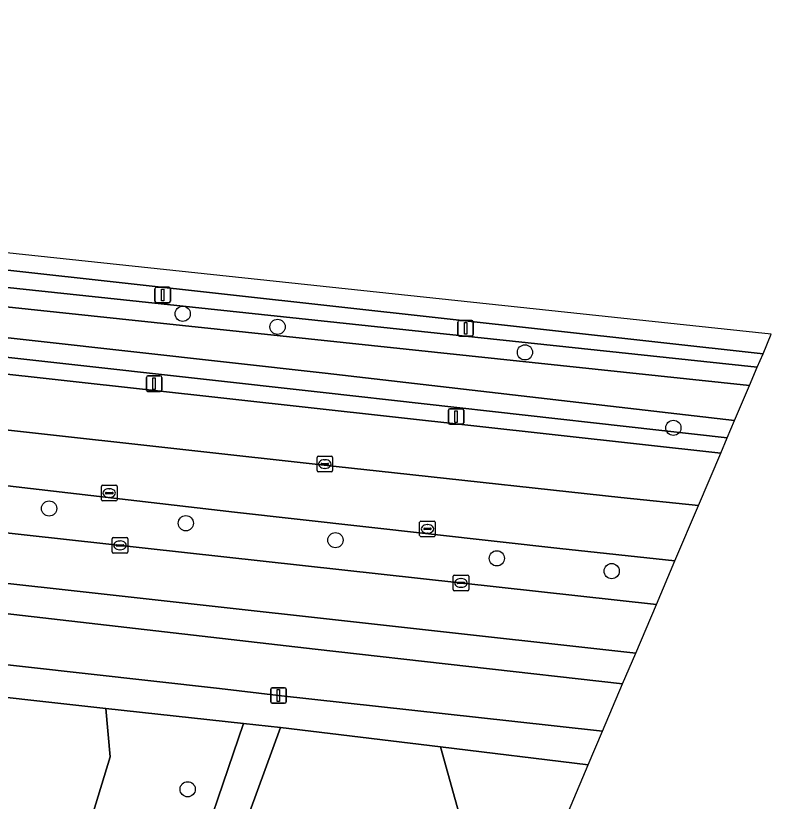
# Model space of a CAD drawing. Extents: x 161848 to 162726, y 385382 to 386521.
# Drawn here: x 162347.3 to 162395.8, y 386443.6 to 386494.1 of the extents above; entities that cross this region are included whole.
import ezdxf

# ---------------------------------------------------------------- set-up
doc = ezdxf.new("R2010")
doc.units = 0
for name, color, linetype in [('IMGEO_Berm_groen', 7, 'Continuous'), ('IMGEO_Boom', 7, 'Continuous'), ('IMGEO_Fietspad_gesloten', 7, 'Continuous'), ('IMGEO_Groenvoorziening', 7, 'Continuous'), ('IMGEO_Kolk', 7, 'Continuous'), ('IMGEO_Lichtmast', 7, 'Continuous'), ('IMGEO_Oever', 7, 'Continuous'), ('IMGEO_OVBaan_gesloten', 7, 'Continuous'), ('IMGEO_Rijbaan_lokaal_open', 7, 'Continuous'), ('IMGEO_Rijbaan_regionaal_gesloten', 7, 'Continuous'), ('IMGEO_Rioolput', 7, 'Continuous'), ('IMGEO_Voetpad_halfverhard', 7, 'Continuous'), ('IMGEO_Voetpad_open', 7, 'Continuous'), ('IMGEO_Waterloop', 7, 'Continuous')]:
    doc.layers.add(name, color=color, linetype=linetype)

msp = doc.modelspace()

# ---------------------------------------------------------------- linework, layer by layer
at = {"layer": 'IMGEO_Berm_groen'}
for points in [[(162317.653, 386479.783), (162336.091, 386477.749), (162394.948, 386471.487), (162395.318, 386472.359), (162395.318, 386472.359), (162312.775, 386481.499), (162310.327, 386481.671)], [(162392.606, 386465.976), (162393.017, 386466.943), (162367.058, 386469.859), (162317.261, 386475.406)], [(162313.453, 386474.721), (162392.606, 386465.976), (162392.606, 386465.976)], [(162388.471, 386456.244), (162389.661, 386459.044), (162382.268, 386459.85), (162361.369, 386462.185), (162321.126, 386466.843), (162316.76, 386467.324)], [(162317.291, 386464.292), (162317.5, 386464.168), (162317.715, 386464.048), (162388.471, 386456.244)], [(162386.302, 386451.14), (162387.143, 386453.119), (162325.766, 386459.926), (162325.563, 386458.069), (162330.244, 386457.556), (162366.558, 386453.371), (162386.302, 386451.14), (162386.302, 386451.14)]]:
    msp.add_lwpolyline(points, dxfattribs=at)
at = {"layer": 'IMGEO_Boom'}
for centre in [(162358.042, 386474.923), (162364.136, 386474.086), (162380.027, 386472.444), (162389.56, 386467.595), (162349.459, 386462.411), (162358.241, 386461.464), (162367.852, 386460.377), (162378.221, 386459.211), (162385.597, 386458.392), (162358.361, 386444.373)]:
    msp.add_circle(centre, 0.489, dxfattribs=at)
at = {"layer": 'IMGEO_Fietspad_gesloten'}
for points in [[(162386.302, 386451.14), (162386.302, 386451.14), (162366.558, 386453.371), (162330.244, 386457.556), (162325.563, 386458.069), (162317.727, 386458.927), (162312.351, 386459.516), (162308.885, 386459.896), (162280.987, 386462.928)], [(162275.722, 386460.348), (162275.728, 386460.189), (162287.997, 386458.824), (162293.86, 386458.114), (162310.615, 386456.239), (162316.717, 386455.613), (162329.182, 386454.264), (162338.65, 386453.222), (162343.506, 386452.724), (162360.399, 386450.842), (162364.191, 386450.398), (162379.176, 386448.743), (162385.017, 386448.116), (162386.302, 386451.14)]]:
    msp.add_lwpolyline(points, dxfattribs=at)
at = {"layer": 'IMGEO_Groenvoorziening'}
for points in [[(162343.484, 386390.287), (162347.804, 386399.077), (162351.528, 386407.841), (162353.727, 386417.638), (162354.881, 386426.611), (162355.328, 386427.987), (162348.284, 386429.752), (162353.382, 386446.451), (162353.109, 386449.572), (162342.123, 386450.781), (162341.856, 386441.442), (162340.22, 386426.771), (162339.797, 386413.931), (162338.27, 386406.45), (162340.02, 386396.199)], [(162361.943, 386448.6), (162353.109, 386449.572), (162353.382, 386446.451), (162348.284, 386429.752), (162355.328, 386427.987), (162358.319, 386437.977)]]:
    msp.add_lwpolyline(points, close=True, dxfattribs=at)
for points in [[(162376.844, 386439.022), (162374.601, 386447.092), (162364.332, 386448.337), (162359.889, 386436.209), (162357.333, 386427.485), (162368.489, 386424.686), (162371.662, 386431.537), (162375.856, 386437.613)], [(162381.723, 386440.364), (162384.093, 386445.942), (162374.601, 386447.092), (162376.844, 386439.022)]]:
    msp.add_lwpolyline(points, dxfattribs=at)
at = {"layer": 'IMGEO_Kolk'}
for p, q in [((162352.822, 386462.977), (162352.822, 386463.829)), ((162352.897, 386463.903), (162353.749, 386463.903)), ((162353.823, 386463.829), (162353.823, 386462.977)), ((162353.081, 386463.397), (162353.081, 386463.409)), ((162353.519, 386463.36), (162353.121, 386463.36)), ((162353.124, 386463.446), (162353.522, 386463.446)), ((162353.31, 386463.683), (162353.335, 386463.683)), ((162353.565, 386463.409), (162353.565, 386463.397)), ((162353.749, 386462.903), (162352.897, 386462.903)), ((162353.333, 386463.123), (162353.308, 386463.123)), ((162373.263, 386460.677), (162373.263, 386461.529)), ((162373.338, 386461.603), (162374.19, 386461.603)), ((162373.751, 386461.383), (162373.776, 386461.383)), ((162374.264, 386461.529), (162374.264, 386460.677)), ((162373.522, 386461.097), (162373.522, 386461.109)), ((162373.96, 386461.06), (162373.562, 386461.06)), ((162373.565, 386461.146), (162373.963, 386461.146)), ((162373.774, 386460.823), (162373.749, 386460.823)), ((162374.006, 386461.109), (162374.006, 386461.097)), ((162353.512, 386459.619), (162353.512, 386460.471)), ((162353.587, 386460.545), (162354.439, 386460.545)), ((162354, 386460.325), (162354.025, 386460.325)), ((162354.513, 386460.471), (162354.513, 386459.619)), ((162374.19, 386460.603), (162373.338, 386460.603)), ((162353.771, 386460.039), (162353.771, 386460.051)), ((162354.209, 386460.002), (162353.811, 386460.002)), ((162353.814, 386460.088), (162354.212, 386460.088)), ((162354.023, 386459.765), (162353.998, 386459.765)), ((162354.255, 386460.051), (162354.255, 386460.039)), ((162354.439, 386459.545), (162353.587, 386459.545)), ((162375.413, 386457.203), (162375.413, 386458.055)), ((162375.488, 386458.129), (162376.34, 386458.129)), ((162375.901, 386457.909), (162375.926, 386457.909)), ((162376.414, 386458.055), (162376.414, 386457.203)), ((162375.672, 386457.623), (162375.672, 386457.635)), ((162376.11, 386457.586), (162375.712, 386457.586)), ((162375.715, 386457.672), (162376.113, 386457.672)), ((162375.924, 386457.349), (162375.899, 386457.349)), ((162376.156, 386457.635), (162376.156, 386457.623)), ((162376.34, 386457.129), (162375.488, 386457.129))]:
    msp.add_line(p, q, dxfattribs=at)
for points in [[(162352.822, 386462.977), (162352.822, 386463.829)], [(162352.897, 386463.903), (162353.749, 386463.903)], [(162353.823, 386463.829), (162353.823, 386462.977)], [(162353.749, 386462.903), (162352.897, 386462.903)], [(162373.263, 386460.677), (162373.263, 386461.529)], [(162373.338, 386461.603), (162374.19, 386461.603)], [(162374.264, 386461.529), (162374.264, 386460.677)], [(162353.512, 386459.619), (162353.512, 386460.471)], [(162353.587, 386460.545), (162354.439, 386460.545)], [(162354.513, 386460.471), (162354.513, 386459.619)], [(162374.19, 386460.603), (162373.338, 386460.603)], [(162354.439, 386459.545), (162353.587, 386459.545)], [(162375.413, 386457.203), (162375.413, 386458.055)], [(162375.488, 386458.129), (162376.34, 386458.129)], [(162376.414, 386458.055), (162376.414, 386457.203)], [(162376.34, 386457.129), (162375.488, 386457.129)]]:
    msp.add_lwpolyline(points, dxfattribs=at)
for centre, radius, start, end in [((162352.899, 386463.827), 0.0765, 91.552, 178.448), ((162352.899, 386463.827), 0.0765, 91.552, 178.448), ((162353.747, 386463.827), 0.0765, 1.552, 88.448), ((162353.747, 386463.827), 0.0765, 1.552, 88.448), ((162353.121, 386463.406), 0.0403, 85.8775, 175.7526), ((162353.118, 386463.396), 0.0366, 178.938, 274.7102), ((162353.522, 386463.403), 0.043, 264.8664, 352.4533), ((162353.526, 386463.408), 0.0386, 1.7309, 96.639), ((162352.899, 386462.979), 0.0765, 181.552, 268.448), ((162352.899, 386462.979), 0.0765, 181.552, 268.448), ((162353.747, 386462.979), 0.0765, 271.552, 358.448), ((162353.747, 386462.979), 0.0765, 271.552, 358.448), ((162373.34, 386461.527), 0.0765, 91.552, 178.448), ((162373.34, 386461.527), 0.0765, 91.552, 178.448), ((162374.188, 386461.527), 0.0765, 1.552, 88.448), ((162374.188, 386461.527), 0.0765, 1.552, 88.448), ((162373.562, 386461.106), 0.0403, 85.8775, 175.7526), ((162373.559, 386461.096), 0.0366, 178.938, 274.7102), ((162373.963, 386461.103), 0.043, 264.8664, 352.4533), ((162373.967, 386461.108), 0.0386, 1.7309, 96.639), ((162353.589, 386460.469), 0.0765, 91.552, 178.448), ((162353.589, 386460.469), 0.0765, 91.552, 178.448), ((162354.437, 386460.469), 0.0765, 1.552, 88.448), ((162354.437, 386460.469), 0.0765, 1.552, 88.448), ((162373.34, 386460.679), 0.0765, 181.552, 268.448), ((162373.34, 386460.679), 0.0765, 181.552, 268.448), ((162374.188, 386460.679), 0.0765, 271.552, 358.448), ((162374.188, 386460.679), 0.0765, 271.552, 358.448), ((162353.811, 386460.048), 0.0403, 85.8775, 175.7526), ((162353.808, 386460.038), 0.0366, 178.938, 274.7102), ((162354.212, 386460.045), 0.043, 264.8664, 352.4533), ((162354.216, 386460.05), 0.0386, 1.7309, 96.639), ((162353.589, 386459.621), 0.0765, 181.552, 268.448), ((162353.589, 386459.621), 0.0765, 181.552, 268.448), ((162354.437, 386459.621), 0.0765, 271.552, 358.448), ((162354.437, 386459.621), 0.0765, 271.552, 358.448), ((162375.49, 386458.053), 0.0765, 91.552, 178.448), ((162375.49, 386458.053), 0.0765, 91.552, 178.448), ((162376.338, 386458.053), 0.0765, 1.552, 88.448), ((162376.338, 386458.053), 0.0765, 1.552, 88.448), ((162375.712, 386457.632), 0.0403, 85.8775, 175.7526), ((162375.709, 386457.622), 0.0366, 178.938, 274.7102), ((162376.113, 386457.629), 0.043, 264.8664, 352.4533), ((162376.117, 386457.634), 0.0386, 1.7309, 96.639), ((162375.49, 386457.205), 0.0765, 181.552, 268.448), ((162375.49, 386457.205), 0.0765, 181.552, 268.448), ((162376.338, 386457.205), 0.0765, 271.552, 358.448), ((162376.338, 386457.205), 0.0765, 271.552, 358.448)]:
    msp.add_arc(centre, radius, start, end, dxfattribs=at)
for centre, major_axis, ratio, start_param, end_param in [((162353.309, 386463.403), (-0.387, 0.002), 0.722429, 4.712389, 7.853982), ((162353.334, 386463.403), (-0.39, 0.002), 0.717154, 1.570796, 4.712389), ((162373.75, 386461.103), (-0.387, 0.002), 0.722429, 4.712389, 7.853982), ((162373.775, 386461.103), (-0.39, 0.002), 0.717154, 1.570796, 4.712389), ((162353.999, 386460.045), (-0.387, 0.002), 0.722429, 4.712389, 7.853982), ((162354.024, 386460.045), (-0.39, 0.002), 0.717154, 1.570796, 4.712389), ((162375.9, 386457.629), (-0.387, 0.002), 0.722429, 4.712389, 7.853982), ((162375.925, 386457.629), (-0.39, 0.002), 0.717154, 1.570796, 4.712389)]:
    msp.add_ellipse(centre, major_axis=major_axis, ratio=ratio, start_param=start_param, end_param=end_param, dxfattribs=at)
at = {"layer": 'IMGEO_Lichtmast'}
for p, q in [((162356.261, 386475.734), (162356.261, 386476.534)), ((162356.261, 386476.534), (162356.261, 386475.734)), ((162356.361, 386476.634), (162357.151, 386476.634)), ((162357.151, 386476.634), (162356.361, 386476.634)), ((162357.251, 386476.534), (162357.251, 386475.734)), ((162357.251, 386475.734), (162357.251, 386476.534)), ((162357.151, 386475.634), (162356.361, 386475.634)), ((162356.361, 386475.634), (162357.151, 386475.634)), ((162375.715, 386473.592), (162375.715, 386474.392)), ((162375.715, 386474.392), (162375.715, 386473.592)), ((162375.815, 386474.492), (162376.605, 386474.492)), ((162376.605, 386474.492), (162375.815, 386474.492)), ((162376.705, 386474.392), (162376.705, 386473.592)), ((162376.705, 386473.592), (162376.705, 386474.392)), ((162376.605, 386473.492), (162375.815, 386473.492)), ((162375.815, 386473.492), (162376.605, 386473.492)), ((162355.709, 386470.038), (162355.709, 386470.838)), ((162355.709, 386470.838), (162355.709, 386470.038)), ((162355.809, 386470.938), (162356.599, 386470.938)), ((162356.599, 386470.938), (162355.809, 386470.938)), ((162356.699, 386470.838), (162356.699, 386470.038)), ((162356.699, 386470.038), (162356.699, 386470.838)), ((162356.599, 386469.938), (162355.809, 386469.938)), ((162355.809, 386469.938), (162356.599, 386469.938)), ((162375.206, 386468.823), (162375.996, 386468.823)), ((162375.996, 386468.823), (162375.206, 386468.823)), ((162375.106, 386467.923), (162375.106, 386468.723)), ((162375.106, 386468.723), (162375.106, 386467.923)), ((162376.096, 386468.723), (162376.096, 386467.923)), ((162376.096, 386467.923), (162376.096, 386468.723)), ((162375.996, 386467.823), (162375.206, 386467.823)), ((162375.206, 386467.823), (162375.996, 386467.823)), ((162363.696, 386449.998), (162363.696, 386450.798)), ((162363.696, 386450.798), (162363.696, 386449.998)), ((162363.796, 386450.898), (162364.586, 386450.898)), ((162364.586, 386450.898), (162363.796, 386450.898)), ((162364.686, 386450.798), (162364.686, 386449.998)), ((162364.686, 386449.998), (162364.686, 386450.798)), ((162364.586, 386449.898), (162363.796, 386449.898)), ((162363.796, 386449.898), (162364.586, 386449.898))]:
    msp.add_line(p, q, dxfattribs=at)
for points in [[(162356.681, 386476.509), (162356.831, 386476.509), (162356.831, 386475.759), (162356.681, 386475.759), (162356.681, 386476.509)], [(162376.135, 386474.367), (162376.285, 386474.367), (162376.285, 386473.617), (162376.135, 386473.617), (162376.135, 386474.367)], [(162356.129, 386470.813), (162356.279, 386470.813), (162356.279, 386470.063), (162356.129, 386470.063), (162356.129, 386470.813)], [(162375.526, 386468.698), (162375.676, 386468.698), (162375.676, 386467.948), (162375.526, 386467.948), (162375.526, 386468.698)], [(162364.116, 386450.773), (162364.266, 386450.773), (162364.266, 386450.023), (162364.116, 386450.023), (162364.116, 386450.773)]]:
    msp.add_lwpolyline(points, dxfattribs=at)
for centre, start, end in [((162356.361, 386476.534), 90, 180), ((162356.361, 386476.534), 90, 180), ((162357.151, 386476.534), 0, 90), ((162357.151, 386476.534), 360, 90), ((162356.361, 386475.734), 180, 270), ((162356.361, 386475.734), 180, 270), ((162357.151, 386475.734), 270, 0), ((162357.151, 386475.734), 270, 0), ((162375.815, 386474.392), 90, 180), ((162375.815, 386474.392), 90, 180), ((162376.605, 386474.392), 0, 90), ((162376.605, 386474.392), 360, 90), ((162375.815, 386473.592), 180, 270), ((162375.815, 386473.592), 180, 270), ((162376.605, 386473.592), 270, 0), ((162376.605, 386473.592), 270, 0), ((162355.809, 386470.838), 90, 180), ((162355.809, 386470.838), 90, 180), ((162356.599, 386470.838), 0, 90), ((162356.599, 386470.838), 360, 90), ((162355.809, 386470.038), 180, 270), ((162355.809, 386470.038), 180, 270), ((162356.599, 386470.038), 270, 0), ((162356.599, 386470.038), 270, 0), ((162375.206, 386468.723), 90, 180), ((162375.206, 386468.723), 90, 180), ((162375.996, 386468.723), 0, 90), ((162375.996, 386468.723), 360, 90), ((162375.206, 386467.923), 180, 270), ((162375.206, 386467.923), 180, 270), ((162375.996, 386467.923), 270, 0), ((162375.996, 386467.923), 270, 0), ((162363.796, 386450.798), 90, 180), ((162363.796, 386450.798), 90, 180), ((162364.586, 386450.798), 0, 90), ((162364.586, 386450.798), 360, 90), ((162363.796, 386449.998), 180, 270), ((162363.796, 386449.998), 180, 270), ((162364.586, 386449.998), 270, 0), ((162364.586, 386449.998), 270, 0)]:
    msp.add_arc(centre, 0.1, start, end, dxfattribs=at)
at = {"layer": 'IMGEO_Oever'}
for points in [[(162394.948, 386471.487), (162336.091, 386477.749), (162317.653, 386479.783)], [(162317.584, 386478.532), (162335.957, 386476.505), (162394.454, 386470.326), (162394.948, 386471.487)], [(162317.261, 386475.406), (162367.058, 386469.859), (162393.017, 386466.943), (162393.494, 386468.066), (162393.494, 386468.066), (162367.199, 386471.102), (162317.436, 386476.646)]]:
    msp.add_lwpolyline(points, dxfattribs=at)
at = {"layer": 'IMGEO_OVBaan_gesloten'}
for points in [[(162210.132, 386481.896), (162203.901, 386481.776), (162203.879, 386478.517), (162207.499, 386478.499), (162225.631, 386478.344), (162229.576, 386478.275), (162237.547, 386477.999), (162245.603, 386477.602), (162249.559, 386477.358), (162257.626, 386476.801), (162269.193, 386475.794), (162285.151, 386474.284), (162317.466, 386470.701), (162367.904, 386465.109), (162371.653, 386464.701), (162386.186, 386463.118), (162391.179, 386462.616), (162392.606, 386465.976)], [(162392.606, 386465.976), (162392.606, 386465.976), (162313.453, 386474.721), (162305.947, 386475.544), (162271.426, 386479.312), (162253.099, 386480.814)], [(162267.354, 386472.7), (162308.213, 386468.25), (162314.066, 386467.621), (162316.76, 386467.324), (162321.126, 386466.843), (162361.369, 386462.185), (162382.268, 386459.85), (162389.661, 386459.044), (162391.179, 386462.616), (162386.186, 386463.118), (162371.653, 386464.701), (162367.904, 386465.109), (162317.466, 386470.701), (162285.151, 386474.284)]]:
    msp.add_lwpolyline(points, dxfattribs=at)
at = {"layer": 'IMGEO_Rijbaan_lokaal_open'}
for points in [[(162387.143, 386453.119), (162388.471, 386456.244), (162317.715, 386464.048), (162316.51, 386464.181)], [(162314.534, 386461.138), (162317.049, 386460.893), (162317.932, 386460.795), (162325.766, 386459.926), (162387.143, 386453.119)]]:
    msp.add_lwpolyline(points, dxfattribs=at)
at = {"layer": 'IMGEO_Rijbaan_regionaal_gesloten'}
for points in [[(162395.318, 386472.359), (162395.849, 386473.608), (162257.775, 386488.3), (162257.027, 386488.306), (162252.018, 386488.64), (162232.991, 386490.754), (162231.414, 386490.929), (162203.108, 386494.074), (162202.535, 386489.783), (162215.138, 386489.158), (162218.15, 386488.909), (162251.92, 386485.227)], [(162310.327, 386481.671), (162312.775, 386481.499), (162395.318, 386472.359), (162395.318, 386472.359)]]:
    msp.add_lwpolyline(points, dxfattribs=at)
at = {"layer": 'IMGEO_Rioolput'}
for p, q in [((162366.672, 386464.844), (162366.672, 386465.696)), ((162366.747, 386465.77), (162367.599, 386465.77)), ((162366.974, 386465.313), (162367.372, 386465.313)), ((162367.16, 386465.55), (162367.185, 386465.55)), ((162367.673, 386465.696), (162367.673, 386464.844)), ((162366.931, 386465.264), (162366.931, 386465.276)), ((162367.369, 386465.227), (162366.971, 386465.227)), ((162367.183, 386464.99), (162367.158, 386464.99)), ((162367.415, 386465.276), (162367.415, 386465.264)), ((162367.599, 386464.77), (162366.747, 386464.77))]:
    msp.add_line(p, q, dxfattribs=at)
for points in [[(162366.672, 386464.844), (162366.672, 386465.696)], [(162366.747, 386465.77), (162367.599, 386465.77)], [(162367.673, 386465.696), (162367.673, 386464.844)], [(162367.599, 386464.77), (162366.747, 386464.77)]]:
    msp.add_lwpolyline(points, dxfattribs=at)
for centre, radius, start, end in [((162366.749, 386465.694), 0.0765, 91.552, 178.448), ((162366.749, 386465.694), 0.0765, 91.552, 178.448), ((162366.971, 386465.273), 0.0403, 85.8775, 175.7526), ((162367.376, 386465.275), 0.0386, 1.7309, 96.639), ((162367.597, 386465.694), 0.0765, 1.552, 88.448), ((162367.597, 386465.694), 0.0765, 1.552, 88.448), ((162366.749, 386464.846), 0.0765, 181.552, 268.448), ((162366.749, 386464.846), 0.0765, 181.552, 268.448), ((162366.968, 386465.263), 0.0366, 178.938, 274.7102), ((162367.372, 386465.27), 0.043, 264.8664, 352.4533), ((162367.597, 386464.846), 0.0765, 271.552, 358.448), ((162367.597, 386464.846), 0.0765, 271.552, 358.448)]:
    msp.add_arc(centre, radius, start, end, dxfattribs=at)
for centre, major_axis, ratio, start_param, end_param in [((162367.159, 386465.27), (-0.387, 0.002), 0.722429, 4.712389, 7.853982), ((162367.184, 386465.27), (-0.39, 0.002), 0.717154, 1.570796, 4.712389)]:
    msp.add_ellipse(centre, major_axis=major_axis, ratio=ratio, start_param=start_param, end_param=end_param, dxfattribs=at)
at = {"layer": 'IMGEO_Voetpad_halfverhard'}
msp.add_lwpolyline([(162292.79, 386338.592), (162317.713, 386335.163), (162328.224, 386357.179), (162349.647, 386398.105), (162353.449, 386407.279), (162355.727, 386417.426), (162356.942, 386426.15), (162357.333, 386427.485), (162359.889, 386436.209), (162364.332, 386448.337), (162361.943, 386448.6), (162358.319, 386437.977), (162355.328, 386427.987), (162354.881, 386426.611), (162353.727, 386417.638), (162351.528, 386407.841), (162347.804, 386399.077), (162343.484, 386390.287), (162342.56, 386388.408), (162340.178, 386384.385), (162332.565, 386370.033), (162325.605, 386357.642), (162316.242, 386338.016), (162295.819, 386340.795)], dxfattribs=at)
at = {"layer": 'IMGEO_Voetpad_open'}
for points in [[(162384.093, 386445.942), (162385.017, 386448.116), (162379.176, 386448.743), (162364.191, 386450.398), (162360.399, 386450.842), (162343.506, 386452.724), (162338.65, 386453.222), (162329.182, 386454.264), (162316.717, 386455.613), (162310.615, 386456.239), (162293.86, 386458.114), (162287.997, 386458.824), (162275.728, 386460.189), (162263.773, 386461.519)], [(162243.916, 386460.982), (162255.309, 386460.013), (162257.841, 386459.76), (162268.355, 386458.709), (162292.119, 386456.072), (162307.921, 386454.544), (162314.009, 386453.874), (162314.383, 386453.833), (162320.503, 386453.159), (162342.123, 386450.781), (162353.109, 386449.572), (162361.943, 386448.6), (162364.332, 386448.337), (162374.601, 386447.092), (162384.093, 386445.942)]]:
    msp.add_lwpolyline(points, dxfattribs=at)
at = {"layer": 'IMGEO_Waterloop'}
for points in [[(162394.454, 386470.326), (162335.957, 386476.505), (162317.584, 386478.532)], [(162317.436, 386476.646), (162367.199, 386471.102), (162393.494, 386468.066), (162393.494, 386468.066), (162394.454, 386470.326)]]:
    msp.add_lwpolyline(points, dxfattribs=at)

doc.saveas('drawing.dxf')
